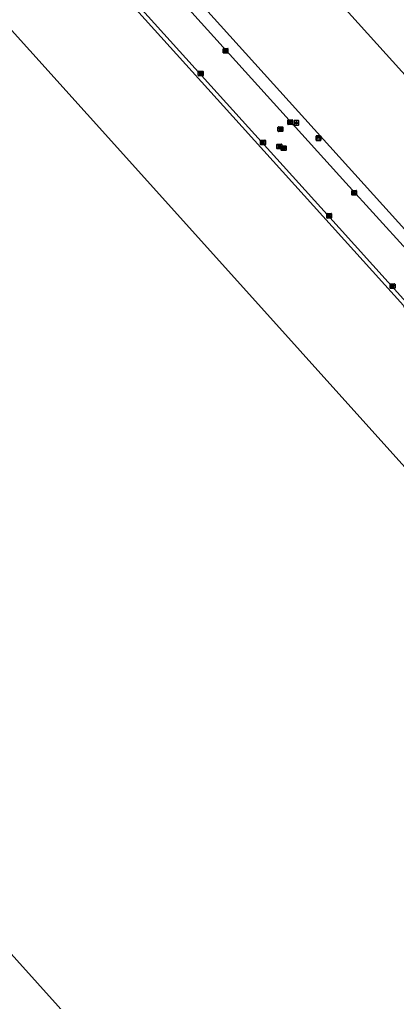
# Model space of a CAD drawing. Extents: x 156141 to 158132, y 385651 to 388399.
# Drawn here: x 156739.9 to 156819.3, y 387595.9 to 387802.7 of the extents above; entities that cross this region are included whole.
import ezdxf

# ---------------------------------------------------------------- set-up
doc = ezdxf.new("R2010")
doc.units = 0
for name, color, linetype in [('IMGEO_Groenvoorziening', 7, 'Continuous'), ('IMGEO_Hek', 7, 'Continuous'), ('IMGEO_Kast', 7, 'Continuous'), ('IMGEO_Kolk', 7, 'Continuous'), ('IMGEO_Lichtpunt', 7, 'Continuous'), ('IMGEO_Pand', 7, 'Continuous'), ('IMGEO_Rijbaan_lokaal_gesloten', 7, 'Continuous'), ('IMGEO_Rioolput', 7, 'Continuous')]:
    doc.layers.add(name, color=color, linetype=linetype)

msp = doc.modelspace()

# ---------------------------------------------------------------- linework, layer by layer
at = {"layer": 'IMGEO_Groenvoorziening'}
for points in [[(156824.99, 387754.11), (156778.89, 387805.09), (156645.17, 387952.98), (156722.7, 388026.43)], [(156498.26, 387797.3), (156496.43, 387799.76), (156494.89, 387802.35), (156493.58, 387805.06), (156492.83, 387807.99), (156492.71, 387811.02), (156493.24, 387813.99), (156494.32, 387816.81), (156496.09, 387819.26), (156498.14, 387821.48), (156500.32, 387823.54), (156622.58, 387939.49), (156649.33, 387932.1), (156782.83, 387784.44), (156820.8, 387742.43), (156821.88, 387739.62), (156865.49, 387691.34), (156868.19, 387690), (156873.6, 387683.82)]]:
    msp.add_lwpolyline(points, dxfattribs=at)
at = {"layer": 'IMGEO_Hek'}
for points in [[(156824.99, 387754.11), (156778.89, 387805.09), (156645.17, 387952.98), (156722.7, 388026.43)], [(156649.33, 387932.1), (156782.83, 387784.44), (156820.8, 387742.43)]]:
    msp.add_lwpolyline(points, dxfattribs=at)
at = {"layer": 'IMGEO_Kast'}
for p, q in [((156802.33, 387777.24), (156802.33, 387778.08)), ((156802.33, 387778.08), (156802.33, 387777.24)), ((156802.4, 387778.16), (156803.24, 387778.16)), ((156803.24, 387778.16), (156802.4, 387778.16)), ((156803.25, 387777.17), (156802.41, 387777.17)), ((156802.41, 387777.17), (156803.25, 387777.17)), ((156803.33, 387778.09), (156803.33, 387777.25)), ((156803.33, 387777.25), (156803.33, 387778.09))]:
    msp.add_line(p, q, dxfattribs=at)
for points in [[(156802.52, 387777.96), (156803.12, 387777.96), (156803.12, 387777.87), (156802.52, 387777.87), (156802.52, 387777.96)], [(156802.52, 387777.78), (156803.12, 387777.78), (156803.12, 387777.29), (156802.52, 387777.29), (156802.52, 387777.78)]]:
    msp.add_lwpolyline(points, dxfattribs=at)
msp.add_circle((156802.61, 387777.63), 0.0377, dxfattribs=at)
for centre, start, end in [((156802.41, 387778.09), 92.4484, 184.2845), ((156802.41, 387778.09), 92.4484, 184.2845), ((156802.41, 387777.24), 182.4484, 274.2845), ((156802.41, 387777.24), 182.4484, 274.2845), ((156803.25, 387778.09), 2.4484, 94.2845), ((156803.25, 387778.09), 2.4484, 94.2845), ((156803.25, 387777.24), 272.4484, 4.2845), ((156803.25, 387777.24), 272.4484, 4.2845)]:
    msp.add_arc(centre, 0.0779, start, end, dxfattribs=at)
at = {"layer": 'IMGEO_Kolk'}
for p, q in [((156782.78, 387795.69), (156782.78, 387796.54)), ((156782.86, 387796.61), (156783.71, 387796.61)), ((156783.71, 387795.61), (156782.86, 387795.61)), ((156783.27, 387796.39), (156783.3, 387796.39)), ((156783.29, 387795.83), (156783.27, 387795.83)), ((156783.78, 387796.54), (156783.78, 387795.69)), ((156777.53, 387790.87), (156777.53, 387791.72)), ((156777.6, 387791.79), (156778.46, 387791.79)), ((156778.02, 387791.57), (156778.04, 387791.57)), ((156778.53, 387791.72), (156778.53, 387790.87)), ((156778.46, 387790.79), (156777.6, 387790.79)), ((156778.04, 387791.01), (156778.02, 387791.01)), ((156796.39, 387780.61), (156796.39, 387781.47)), ((156796.46, 387781.54), (156797.32, 387781.54)), ((156796.88, 387781.32), (156796.9, 387781.32)), ((156797.39, 387781.47), (156797.39, 387780.61)), ((156797.32, 387780.54), (156796.46, 387780.54)), ((156796.9, 387780.76), (156796.88, 387780.76)), ((156790.66, 387776.36), (156790.66, 387777.21)), ((156790.73, 387777.29), (156791.58, 387777.29)), ((156791.14, 387777.07), (156791.17, 387777.07)), ((156791.66, 387777.21), (156791.66, 387776.36)), ((156791.58, 387776.29), (156790.73, 387776.29)), ((156791.17, 387776.51), (156791.14, 387776.51)), ((156809.87, 387765.76), (156809.87, 387766.62)), ((156809.95, 387766.69), (156810.8, 387766.69)), ((156810.36, 387766.47), (156810.39, 387766.47)), ((156810.87, 387766.62), (156810.87, 387765.76)), ((156810.8, 387765.69), (156809.95, 387765.69)), ((156810.38, 387765.91), (156810.36, 387765.91)), ((156804.6, 387760.92), (156804.6, 387761.77)), ((156804.67, 387761.85), (156805.53, 387761.85)), ((156805.53, 387760.85), (156804.67, 387760.85)), ((156805.09, 387761.63), (156805.11, 387761.63)), ((156805.11, 387761.07), (156805.09, 387761.07)), ((156805.6, 387761.77), (156805.6, 387760.92)), ((156817.98, 387746.08), (156817.98, 387746.94)), ((156818.05, 387747.01), (156818.91, 387747.01)), ((156818.91, 387746.01), (156818.05, 387746.01)), ((156818.49, 387746.23), (156818.46, 387746.23)), ((156818.47, 387746.79), (156818.49, 387746.79)), ((156818.98, 387746.94), (156818.98, 387746.08))]:
    msp.add_line(p, q, dxfattribs=at)
for points in [[(156782.78, 387795.69), (156782.78, 387796.54)], [(156782.86, 387796.61), (156783.71, 387796.61)], [(156783.71, 387795.61), (156782.86, 387795.61)], [(156783.1, 387796.31), (156783.23, 387796.31), (156783.23, 387796.16), (156783.36, 387796.31), (156783.52, 387796.31), (156783.37, 387796.16), (156783.53, 387795.91), (156783.37, 387795.91), (156783.29, 387796.08), (156783.23, 387796.01), (156783.23, 387795.91), (156783.1, 387795.91), (156783.1, 387796.31)], [(156783.78, 387796.54), (156783.78, 387795.69)], [(156777.53, 387790.87), (156777.53, 387791.72)], [(156777.6, 387791.79), (156778.46, 387791.79)], [(156777.85, 387791.49), (156777.97, 387791.49), (156777.97, 387791.34), (156778.1, 387791.49), (156778.27, 387791.49), (156778.12, 387791.34), (156778.27, 387791.09), (156778.12, 387791.09), (156778.04, 387791.26), (156777.97, 387791.19), (156777.97, 387791.09), (156777.85, 387791.09), (156777.85, 387791.49)], [(156778.53, 387791.72), (156778.53, 387790.87)], [(156778.46, 387790.79), (156777.6, 387790.79)], [(156796.39, 387780.61), (156796.39, 387781.47)], [(156796.46, 387781.54), (156797.32, 387781.54)], [(156796.71, 387781.24), (156796.83, 387781.24), (156796.83, 387781.09), (156796.96, 387781.24), (156797.13, 387781.24), (156796.98, 387781.09), (156797.13, 387780.84), (156796.98, 387780.84), (156796.9, 387781), (156796.83, 387780.94), (156796.83, 387780.84), (156796.71, 387780.84), (156796.71, 387781.24)], [(156797.39, 387781.47), (156797.39, 387780.61)], [(156797.32, 387780.54), (156796.46, 387780.54)], [(156790.66, 387776.36), (156790.66, 387777.21)], [(156790.73, 387777.29), (156791.58, 387777.29)], [(156790.98, 387776.99), (156791.1, 387776.99), (156791.1, 387776.84), (156791.23, 387776.99), (156791.39, 387776.99), (156791.25, 387776.84), (156791.4, 387776.59), (156791.25, 387776.59), (156791.16, 387776.75), (156791.1, 387776.68), (156791.1, 387776.59), (156790.98, 387776.59), (156790.98, 387776.99)], [(156791.66, 387777.21), (156791.66, 387776.36)], [(156791.58, 387776.29), (156790.73, 387776.29)], [(156809.87, 387765.76), (156809.87, 387766.62)], [(156809.95, 387766.69), (156810.8, 387766.69)], [(156810.87, 387766.62), (156810.87, 387765.76)], [(156810.8, 387765.69), (156809.95, 387765.69)], [(156810.19, 387766.39), (156810.32, 387766.39), (156810.32, 387766.24), (156810.45, 387766.39), (156810.61, 387766.39), (156810.47, 387766.24), (156810.62, 387765.99), (156810.47, 387765.99), (156810.38, 387766.15), (156810.32, 387766.09), (156810.32, 387765.99), (156810.19, 387765.99), (156810.19, 387766.39)], [(156804.6, 387760.92), (156804.6, 387761.77)], [(156804.67, 387761.85), (156805.53, 387761.85)], [(156805.53, 387760.85), (156804.67, 387760.85)], [(156804.92, 387761.55), (156805.04, 387761.55), (156805.04, 387761.4), (156805.17, 387761.55), (156805.34, 387761.55), (156805.19, 387761.4), (156805.34, 387761.15), (156805.19, 387761.15), (156805.11, 387761.31), (156805.04, 387761.24), (156805.04, 387761.15), (156804.92, 387761.15), (156804.92, 387761.55)], [(156805.6, 387761.77), (156805.6, 387760.92)], [(156817.98, 387746.08), (156817.98, 387746.94)], [(156818.05, 387747.01), (156818.91, 387747.01)], [(156818.91, 387746.01), (156818.05, 387746.01)], [(156818.3, 387746.71), (156818.42, 387746.71), (156818.42, 387746.56), (156818.55, 387746.71), (156818.72, 387746.71), (156818.57, 387746.56), (156818.72, 387746.31), (156818.57, 387746.31), (156818.49, 387746.47), (156818.42, 387746.41), (156818.42, 387746.31), (156818.3, 387746.31), (156818.3, 387746.71)], [(156818.98, 387746.94), (156818.98, 387746.08)]]:
    msp.add_lwpolyline(points, dxfattribs=at)
for centre, start, end in [((156782.86, 387796.54), 91.552, 178.448), ((156782.86, 387796.54), 91.552, 178.448), ((156782.86, 387795.69), 181.552, 268.448), ((156782.86, 387795.69), 181.552, 268.448), ((156783.71, 387796.54), 1.552, 88.448), ((156783.71, 387796.54), 1.552, 88.448), ((156783.71, 387795.69), 271.552, 358.448), ((156783.71, 387795.69), 271.552, 358.448), ((156777.61, 387791.72), 91.552, 178.448), ((156777.61, 387791.72), 91.552, 178.448), ((156778.45, 387791.72), 1.552, 88.448), ((156778.45, 387791.72), 1.552, 88.448), ((156777.61, 387790.87), 181.552, 268.448), ((156777.61, 387790.87), 181.552, 268.448), ((156778.45, 387790.87), 271.552, 358.448), ((156778.45, 387790.87), 271.552, 358.448), ((156796.47, 387781.46), 91.552, 178.448), ((156796.47, 387781.46), 91.552, 178.448), ((156797.31, 387781.46), 1.552, 88.448), ((156797.31, 387781.46), 1.552, 88.448), ((156796.47, 387780.62), 181.552, 268.448), ((156796.47, 387780.62), 181.552, 268.448), ((156797.31, 387780.62), 271.552, 358.448), ((156797.31, 387780.62), 271.552, 358.448), ((156790.73, 387777.21), 91.552, 178.448), ((156790.73, 387777.21), 91.552, 178.448), ((156791.58, 387777.21), 1.552, 88.448), ((156791.58, 387777.21), 1.552, 88.448), ((156790.73, 387776.36), 181.552, 268.448), ((156790.73, 387776.36), 181.552, 268.448), ((156791.58, 387776.36), 271.552, 358.448), ((156791.58, 387776.36), 271.552, 358.448), ((156809.95, 387766.61), 91.552, 178.448), ((156809.95, 387766.61), 91.552, 178.448), ((156810.8, 387766.61), 1.552, 88.448), ((156810.8, 387766.61), 1.552, 88.448), ((156809.95, 387765.77), 181.552, 268.448), ((156809.95, 387765.77), 181.552, 268.448), ((156810.8, 387765.77), 271.552, 358.448), ((156810.8, 387765.77), 271.552, 358.448), ((156804.68, 387761.77), 91.552, 178.448), ((156804.68, 387761.77), 91.552, 178.448), ((156804.68, 387760.92), 181.552, 268.448), ((156804.68, 387760.92), 181.552, 268.448), ((156805.52, 387761.77), 1.552, 88.448), ((156805.52, 387761.77), 1.552, 88.448), ((156805.52, 387760.92), 271.552, 358.448), ((156805.52, 387760.92), 271.552, 358.448), ((156818.05, 387746.93), 91.552, 178.448), ((156818.05, 387746.93), 91.552, 178.448), ((156818.05, 387746.08), 181.552, 268.448), ((156818.05, 387746.08), 181.552, 268.448), ((156818.9, 387746.93), 1.552, 88.448), ((156818.9, 387746.93), 1.552, 88.448), ((156818.9, 387746.08), 271.552, 358.448), ((156818.9, 387746.08), 271.552, 358.448)]:
    msp.add_arc(centre, 0.0765, start, end, dxfattribs=at)
for centre, major_axis, ratio, start_param, end_param in [((156783.27, 387796.11), (-0.387, 0.002), 0.722429, 4.712389, 7.853982), ((156783.29, 387796.11), (-0.39, 0.002), 0.717154, 1.570796, 4.712389), ((156778.02, 387791.29), (-0.387, 0.002), 0.722429, 4.712389, 7.853982), ((156778.04, 387791.29), (-0.39, 0.002), 0.717154, 1.570796, 4.712389), ((156796.88, 387781.04), (-0.387, 0.002), 0.722429, 4.712389, 7.853982), ((156796.9, 387781.04), (-0.39, 0.002), 0.717154, 1.570796, 4.712389), ((156791.14, 387776.79), (-0.387, 0.002), 0.722429, 4.712389, 7.853982), ((156791.17, 387776.79), (-0.39, 0.002), 0.717154, 1.570796, 4.712389), ((156810.36, 387766.19), (-0.387, 0.002), 0.722429, 4.712389, 7.853982), ((156810.38, 387766.19), (-0.39, 0.002), 0.717154, 1.570796, 4.712389), ((156805.09, 387761.35), (-0.387, 0.002), 0.722429, 4.712389, 7.853982), ((156805.11, 387761.35), (-0.39, 0.002), 0.717154, 1.570796, 4.712389), ((156818.47, 387746.51), (-0.387, 0.002), 0.722429, 4.712389, 7.853982), ((156818.49, 387746.51), (-0.39, 0.002), 0.717154, 1.570796, 4.712389)]:
    msp.add_ellipse(centre, major_axis=major_axis, ratio=ratio, start_param=start_param, end_param=end_param, dxfattribs=at)
at = {"layer": 'IMGEO_Lichtpunt'}
for p, q in [((156797.7, 387781.33), (156797.7, 387780.52)), ((156797.7, 387781.33), (156797.7, 387780.52)), ((156798.61, 387781.43), (156797.8, 387781.43)), ((156798.61, 387781.43), (156797.8, 387781.43)), ((156798.7, 387780.52), (156798.7, 387781.33)), ((156798.7, 387780.52), (156798.7, 387781.33)), ((156797.8, 387780.43), (156798.61, 387780.43)), ((156797.8, 387780.43), (156798.61, 387780.43))]:
    msp.add_line(p, q, dxfattribs=at)
for points in [[(156798.08, 387780.99), (156798.12, 387780.97), (156797.93, 387780.7), (156797.89, 387780.73), (156798.08, 387780.99)], [(156798.18, 387780.95), (156798.23, 387780.95), (156798.23, 387780.62), (156798.18, 387780.62), (156798.18, 387780.95)], [(156798.29, 387780.97), (156798.33, 387780.99), (156798.52, 387780.73), (156798.48, 387780.7), (156798.29, 387780.97)]]:
    msp.add_lwpolyline(points, dxfattribs=at)
msp.add_circle((156798.2, 387781.13), 0.0994, dxfattribs=at)
for centre, start, end in [((156797.8, 387781.33), 90, 180), ((156797.8, 387781.33), 90, 180), ((156798.61, 387781.33), 0, 90), ((156798.61, 387781.33), 0, 90), ((156797.8, 387780.52), 180, 270), ((156797.8, 387780.52), 180, 270), ((156798.61, 387780.52), 270, 0), ((156798.61, 387780.52), 270, 360)]:
    msp.add_arc(centre, 0.0946, start, end, dxfattribs=at)
at = {"layer": 'IMGEO_Pand'}
for points in [[(156881.67, 387814.03), (156836.85, 387773.51), (156675.66, 387951.87), (156720.5, 387992.39), (156881.67, 387814.03)], [(156766.18, 387769.32), (156633.84, 387916.21), (156537.02, 387829.14), (156538.95, 387826.99), (156669.51, 387682.08), (156835.12, 387497.93), (156819.11, 387483.53), (156834.49, 387466.37), (156947.36, 387567.96), (156929.98, 387587.3), (156897.38, 387623.53), (156766.18, 387769.32)]]:
    msp.add_lwpolyline(points, dxfattribs=at)
at = {"layer": 'IMGEO_Rijbaan_lokaal_gesloten'}
for points in [[(156647.68, 387945.96), (156648.35, 387945.21), (156648.58, 387945.4), (156739.74, 387844.55), (156808.65, 387768.3), (156821.38, 387754.27), (156825.78, 387749.39)], [(156646.93, 387936.05), (156648.02, 387934.84), (156650.91, 387931.65), (156655.97, 387926.06), (156698.29, 387879.31), (156783.5, 387785.04), (156803.34, 387763.09), (156821.43, 387743.06), (156822.11, 387741.2), (156834.27, 387727.75), (156866.96, 387691.61), (156868.77, 387690.71), (156870.79, 387688.47), (156872.8, 387686.26), (156873.71, 387685.26)]]:
    msp.add_lwpolyline(points, dxfattribs=at)
at = {"layer": 'IMGEO_Rioolput'}
for p, q in [((156794.32, 387779.16), (156794.32, 387780.01)), ((156794.4, 387780.09), (156795.25, 387780.09)), ((156795.25, 387779.09), (156794.4, 387779.09)), ((156794.81, 387779.87), (156794.83, 387779.87)), ((156794.83, 387779.31), (156794.81, 387779.31)), ((156795.32, 387780.01), (156795.32, 387779.16)), ((156794.1, 387775.52), (156794.1, 387776.37)), ((156794.17, 387776.45), (156795.03, 387776.45)), ((156795.03, 387775.45), (156794.17, 387775.45)), ((156794.61, 387775.67), (156794.58, 387775.67)), ((156794.59, 387776.23), (156794.61, 387776.23)), ((156795.02, 387775.15), (156795.02, 387776)), ((156795.09, 387776.07), (156795.94, 387776.07)), ((156795.94, 387775.07), (156795.09, 387775.07)), ((156795.1, 387776.37), (156795.1, 387775.52)), ((156795.5, 387775.85), (156795.53, 387775.85)), ((156795.53, 387775.29), (156795.5, 387775.29)), ((156796.02, 387776), (156796.02, 387775.15))]:
    msp.add_line(p, q, dxfattribs=at)
for points in [[(156794.32, 387779.16), (156794.32, 387780.01)], [(156794.4, 387780.09), (156795.25, 387780.09)], [(156795.25, 387779.09), (156794.4, 387779.09)], [(156794.91, 387779.78), (156794.66, 387779.79), (156794.66, 387779.39)], [(156794.66, 387779.39), (156794.78, 387779.39), (156794.78, 387779.55), (156794.79, 387779.55)], [(156794.84, 387779.71), (156794.78, 387779.71), (156794.78, 387779.62)], [(156794.78, 387779.62), (156794.83, 387779.62)], [(156794.84, 387779.52), (156794.91, 387779.39), (156795.05, 387779.39), (156794.99, 387779.51)], [(156795.32, 387780.01), (156795.32, 387779.16)], [(156794.1, 387775.52), (156794.1, 387776.37)], [(156794.17, 387776.45), (156795.03, 387776.45)], [(156795.03, 387775.45), (156794.17, 387775.45)], [(156794.69, 387776.14), (156794.44, 387776.15), (156794.44, 387775.75)], [(156794.44, 387775.75), (156794.56, 387775.75), (156794.56, 387775.91), (156794.57, 387775.91)], [(156794.61, 387776.07), (156794.56, 387776.07), (156794.56, 387775.98)], [(156794.56, 387775.98), (156794.61, 387775.98)], [(156794.62, 387775.88), (156794.69, 387775.75), (156794.83, 387775.75), (156794.76, 387775.87)], [(156795.02, 387775.15), (156795.02, 387776)], [(156795.09, 387776.07), (156795.94, 387776.07)], [(156795.94, 387775.07), (156795.09, 387775.07)], [(156795.1, 387776.37), (156795.1, 387775.52)], [(156795.6, 387775.77), (156795.35, 387775.77), (156795.35, 387775.37)], [(156795.35, 387775.37), (156795.48, 387775.37), (156795.48, 387775.53), (156795.49, 387775.53)], [(156795.53, 387775.69), (156795.48, 387775.69), (156795.48, 387775.61)], [(156795.48, 387775.61), (156795.53, 387775.61)], [(156795.53, 387775.5), (156795.61, 387775.37), (156795.74, 387775.37), (156795.68, 387775.5)], [(156796.02, 387776), (156796.02, 387775.15)]]:
    msp.add_lwpolyline(points, dxfattribs=at)
for centre, radius, start, end in [((156794.4, 387780.01), 0.0765, 91.552, 178.448), ((156794.4, 387780.01), 0.0765, 91.552, 178.448), ((156794.4, 387779.16), 0.0765, 181.552, 268.448), ((156794.4, 387779.16), 0.0765, 181.552, 268.448), ((156794.79, 387779.5), 0.0533, 26.0293, 88.6989), ((156794.82, 387779.81), 0.19, 274.7715, 282.9687), ((156794.84, 387779.61), 0.0964, 77.0061, 93.1865), ((156794.86, 387779.67), 0.0378, 276.6634, 79.6772), ((156794.91, 387779.68), 0.109, 350.3612, 89.416), ((156794.91, 387779.67), 0.112, 277.5842, 350.9817), ((156794.89, 387779.46), 0.108, 29.5134, 73.7905), ((156795.25, 387780.01), 0.0765, 1.552, 88.448), ((156795.25, 387780.01), 0.0765, 1.552, 88.448), ((156795.25, 387779.16), 0.0765, 271.552, 358.448), ((156795.25, 387779.16), 0.0765, 271.552, 358.448), ((156794.18, 387776.37), 0.0765, 91.552, 178.448), ((156794.18, 387776.37), 0.0765, 91.552, 178.448), ((156794.18, 387775.52), 0.0765, 181.552, 268.448), ((156794.18, 387775.52), 0.0765, 181.552, 268.448), ((156794.57, 387775.86), 0.0533, 26.0293, 88.6989), ((156794.62, 387775.97), 0.0964, 77.0061, 93.1865), ((156794.6, 387776.17), 0.19, 274.7715, 282.9687), ((156794.63, 387776.03), 0.0378, 276.6634, 79.6772), ((156794.69, 387776.03), 0.109, 350.3612, 89.416), ((156794.69, 387776.03), 0.112, 277.5842, 350.9817), ((156794.67, 387775.82), 0.108, 29.5134, 73.7905), ((156795.09, 387776), 0.0765, 91.552, 178.448), ((156795.09, 387776), 0.0765, 91.552, 178.448), ((156795.09, 387775.15), 0.0765, 181.552, 268.448), ((156795.09, 387775.15), 0.0765, 181.552, 268.448), ((156795.02, 387776.37), 0.0765, 1.552, 88.448), ((156795.02, 387776.37), 0.0765, 1.552, 88.448), ((156795.02, 387775.52), 0.0765, 271.552, 358.448), ((156795.02, 387775.52), 0.0765, 271.552, 358.448), ((156795.49, 387775.48), 0.0533, 26.0293, 88.6989), ((156795.54, 387775.59), 0.0964, 77.0061, 93.1865), ((156795.51, 387775.8), 0.19, 274.7715, 282.9687), ((156795.55, 387775.65), 0.0378, 276.6634, 79.6772), ((156795.6, 387775.66), 0.109, 350.3612, 89.416), ((156795.6, 387775.66), 0.112, 277.5842, 350.9817), ((156795.59, 387775.44), 0.108, 29.5134, 73.7905), ((156795.94, 387776), 0.0765, 1.552, 88.448), ((156795.94, 387776), 0.0765, 1.552, 88.448), ((156795.94, 387775.15), 0.0765, 271.552, 358.448), ((156795.94, 387775.15), 0.0765, 271.552, 358.448)]:
    msp.add_arc(centre, radius, start, end, dxfattribs=at)
for centre, major_axis, ratio, start_param, end_param in [((156794.81, 387779.59), (-0.387, 0.002), 0.722429, 4.712389, 7.853982), ((156794.83, 387779.59), (-0.39, 0.002), 0.717154, 1.570796, 4.712389), ((156794.59, 387775.95), (-0.387, 0.002), 0.722429, 4.712389, 7.853982), ((156794.61, 387775.95), (-0.39, 0.002), 0.717154, 1.570796, 4.712389), ((156795.5, 387775.57), (-0.387, 0.002), 0.722429, 4.712389, 7.853982), ((156795.53, 387775.57), (-0.39, 0.002), 0.717154, 1.570796, 4.712389)]:
    msp.add_ellipse(centre, major_axis=major_axis, ratio=ratio, start_param=start_param, end_param=end_param, dxfattribs=at)

doc.saveas('drawing.dxf')
